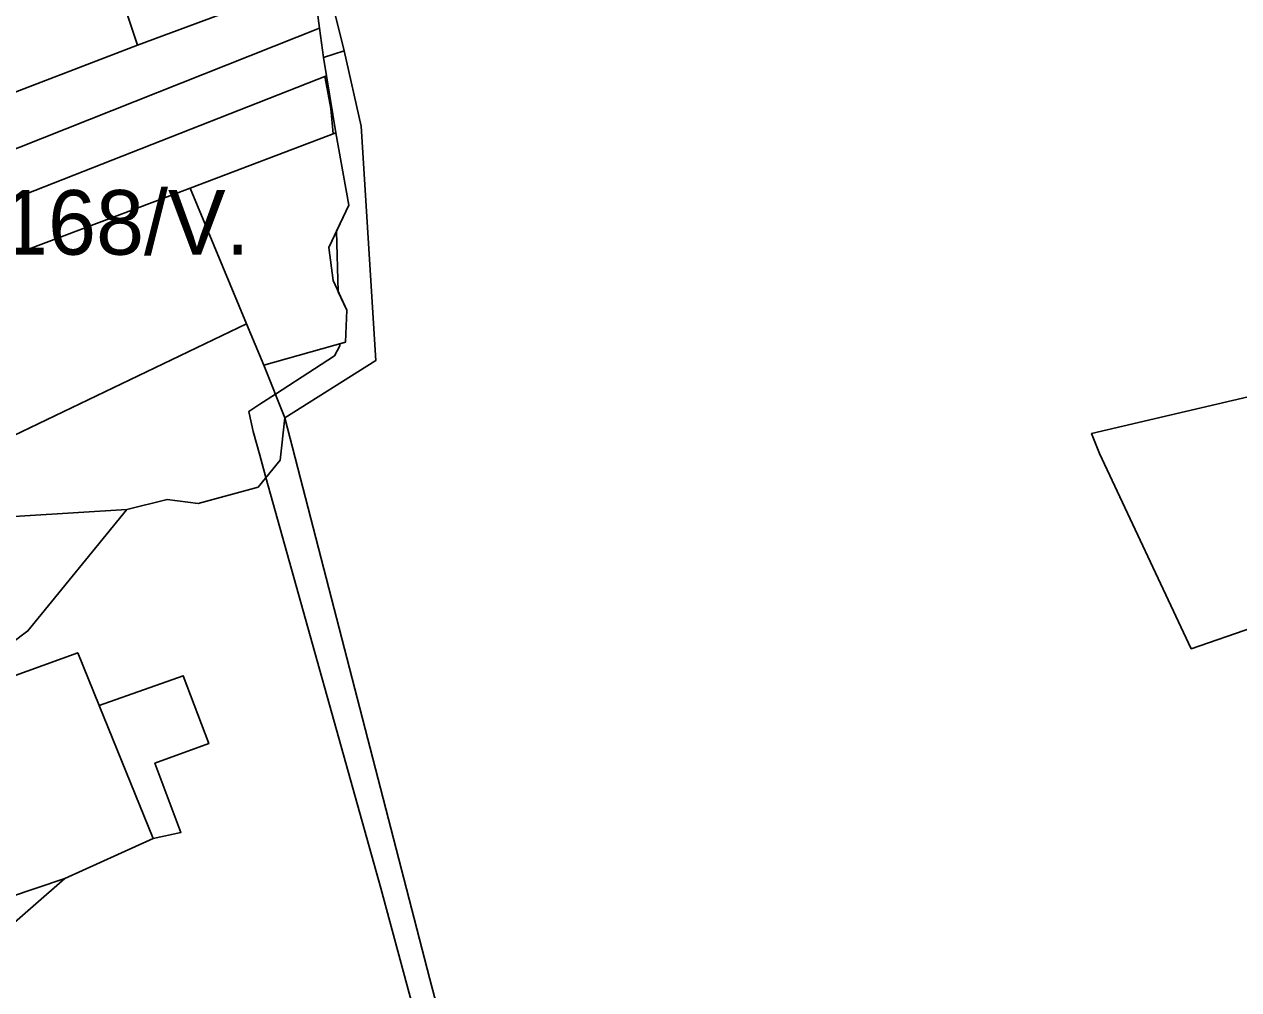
# Model space of a CAD drawing. Extents: x -477304 to -465429, y -1159113 to -1149210.
# Drawn here: x -469477.5 to -469195.4, y -1153714.1 to -1153489.9 of the extents above; entities that cross this region are included whole.
import ezdxf

# ---------------------------------------------------------------- set-up
doc = ezdxf.new("R2010")
doc.units = 0
for name, color, linetype in [('BPEJ_s', 7, 'Continuous'), ('ostatni_s', 7, 'Continuous'), ('PUPFL_s', 7, 'Continuous'), ('trav_porost_s', 7, 'Continuous')]:
    doc.layers.add(name, color=color, linetype=linetype)

msp = doc.modelspace()

# ---------------------------------------------------------------- linework, layer by layer
at = {"layer": 'BPEJ_s'}
for points in [[(-469406.72, -1153481.94), (-469403.25, -1153495.99), (-469408.03, -1153497.57), (-469407.32, -1153501.84), (-469407.75, -1153502.01), (-469406.37, -1153509.38), (-469405.83, -1153515.29), (-469405.14, -1153515.03), (-469402.14, -1153531.86), (-469404.99, -1153537.91), (-469404.6, -1153551.98), (-469402.62, -1153556.22), (-469402.93, -1153563.69), (-469404.26, -1153564.07), (-469404.25, -1153564.53), (-469405.52, -1153566.86), (-469419.22, -1153575.77), (-469422.8, -1153578.11), (-469425.37, -1153579.78), (-469425.28, -1153580.2), (-469424.4, -1153584.47), (-469422.86, -1153589.96), (-469421.41, -1153595.12), (-469394.7, -1153690.51), (-469348.63, -1153861.24)], [(-469406.72, -1153481.94), (-469403.25, -1153495.99), (-469408.03, -1153497.57), (-469407.32, -1153501.84), (-469407.75, -1153502.01), (-469406.37, -1153509.38), (-469405.83, -1153515.29), (-469405.14, -1153515.03), (-469402.14, -1153531.86), (-469404.99, -1153537.91), (-469404.6, -1153551.98), (-469402.62, -1153556.22), (-469402.93, -1153563.69), (-469404.26, -1153564.07), (-469404.25, -1153564.53), (-469405.52, -1153566.86), (-469419.22, -1153575.77), (-469422.8, -1153578.11), (-469425.37, -1153579.78), (-469425.28, -1153580.2), (-469424.4, -1153584.47), (-469422.86, -1153589.96), (-469421.41, -1153595.12), (-469394.7, -1153690.51), (-469348.63, -1153861.24)], [(-469192.18, -1153629.94), (-469206.48, -1153634.9), (-469227.78, -1153589.56), (-469229.62, -1153584.93), (-469193.21, -1153576.41)], [(-469192.18, -1153629.94), (-469206.48, -1153634.9), (-469227.78, -1153589.56), (-469229.62, -1153584.93), (-469193.21, -1153576.41)]]:
    msp.add_lwpolyline(points, dxfattribs=at)
at = {"layer": 'ostatni_s'}
msp.add_lwpolyline([(-469521.89, -1153653.78), (-469529.47, -1153655.45), (-469545.68, -1153626.69), (-469521.61, -1153617.09), (-469489.95, -1153604.76), (-469453.72, -1153602.53), (-469476.68, -1153630.73), (-469500.51, -1153648.62), (-469513.14, -1153653.69)], close=True, dxfattribs=at)
at = {"layer": 'PUPFL_s'}
for points in [[(-469525.48, -1153523.21), (-469451.22, -1153494.72), (-469410.45, -1153479.52), (-469408.95, -1153490.74), (-469521.53, -1153535.42)], [(-469395.89, -1153567.95), (-469417.02, -1153581.25), (-469421.91, -1153569.05), (-469402.93, -1153563.69), (-469402.62, -1153556.22), (-469405.83, -1153549.33), (-469406.77, -1153541.7), (-469402.14, -1153531.86), (-469405.14, -1153515.03), (-469407.32, -1153501.84), (-469408.03, -1153497.57), (-469403.25, -1153495.99), (-469399.31, -1153513.5)], [(-469405.14, -1153515.03), (-469439, -1153527.91), (-469514.78, -1153556.5), (-469514.98, -1153555.82), (-469518.3, -1153545.4), (-469407.32, -1153501.84)], [(-469423.24, -1153597.36), (-469437.15, -1153601.19), (-469444.36, -1153600.22), (-469453.72, -1153602.53), (-469489.95, -1153604.76), (-469521.61, -1153617.09), (-469539.87, -1153568.26), (-469514.12, -1153558.79), (-469501.5, -1153595.68), (-469425.91, -1153559.42), (-469421.91, -1153569.05), (-469417.02, -1153581.25), (-469418.13, -1153591.11)], [(-469434.71, -1153656.9), (-469447.21, -1153661.46), (-469441.16, -1153677.54), (-469447.59, -1153678.95), (-469460.17, -1153648.08), (-469440.65, -1153641.18)]]:
    msp.add_lwpolyline(points, close=True, dxfattribs=at)
for points in [[(-469187.84, -1153945.07), (-469199.46, -1153945.02), (-469206.23, -1153939.21), (-469217.01, -1153936.4), (-469240.56, -1153937.72), (-469248.95, -1153933.76), (-469258.88, -1153918.51), (-469269.22, -1153909.8), (-469286.98, -1153907.9), (-469338.18, -1153868.28), (-469361.62, -1153793.58), (-469383.32, -1153711.66), (-469417.02, -1153581.25), (-469395.89, -1153567.95), (-469399.31, -1153513.5), (-469403.25, -1153495.99), (-469406.72, -1153481.94)], [(-469491.49, -1153708.59), (-469468.1, -1153688.24), (-469447.59, -1153678.95), (-469441.16, -1153677.54), (-469447.21, -1153661.46), (-469434.71, -1153656.9), (-469440.65, -1153641.18), (-469460.17, -1153648.08), (-469465.12, -1153635.83), (-469500.51, -1153648.62), (-469476.68, -1153630.73), (-469453.72, -1153602.53), (-469444.36, -1153600.22), (-469437.15, -1153601.19), (-469423.24, -1153597.36), (-469418.13, -1153591.11), (-469417.02, -1153581.25), (-469383.32, -1153711.66), (-469361.62, -1153793.58)]]:
    msp.add_lwpolyline(points, dxfattribs=at)
at = {"layer": 'trav_porost_s'}
for points in [[(-469451.22, -1153494.72), (-469459.57, -1153469.59), (-469460.94, -1153464.1), (-469425.13, -1153451.44), (-469407.77, -1153445.3), (-469382.28, -1153436.29), (-469378.06, -1153446.12), (-469410.77, -1153454.48), (-469410.87, -1153464.16), (-469410.45, -1153479.52)], [(-469410.87, -1153464.16), (-469407.09, -1153464.37), (-469406.72, -1153481.94), (-469403.25, -1153495.99), (-469408.03, -1153497.57), (-469408.95, -1153490.74), (-469410.45, -1153479.52)], [(-469547.37, -1153503.54), (-469548.83, -1153493.57), (-469519.69, -1153487.71), (-469520.71, -1153485.35), (-469459.57, -1153469.59), (-469451.22, -1153494.72), (-469525.48, -1153523.21), (-469528.87, -1153513.05)], [(-469521.53, -1153535.42), (-469408.95, -1153490.74), (-469408.03, -1153497.57), (-469407.32, -1153501.84), (-469518.3, -1153545.4)], [(-469421.91, -1153569.05), (-469425.91, -1153559.42), (-469439, -1153527.91), (-469405.14, -1153515.03), (-469402.14, -1153531.86), (-469406.77, -1153541.7), (-469405.83, -1153549.33), (-469402.62, -1153556.22), (-469402.93, -1153563.69)], [(-469501.5, -1153595.68), (-469514.12, -1153558.79), (-469514.78, -1153556.5), (-469439, -1153527.91), (-469425.91, -1153559.42)], [(-469509, -1153709.61), (-469521.38, -1153697.78), (-469516.85, -1153693.17), (-469526.72, -1153682.17), (-469532.85, -1153687.29), (-469553.54, -1153667.48), (-469545.83, -1153659.27), (-469529.47, -1153655.45), (-469521.89, -1153653.78), (-469513.14, -1153653.69), (-469500.51, -1153648.62), (-469465.12, -1153635.83), (-469460.17, -1153648.08), (-469447.59, -1153678.95), (-469468.1, -1153688.24), (-469487.68, -1153694.87), (-469505.04, -1153704.68), (-469504.79, -1153708.67)], [(-469455.69, -1153717.88), (-469445.55, -1153728.75), (-469449.56, -1153732.16), (-469463.12, -1153743.52), (-469474.4, -1153732.47), (-469487.83, -1153719.06), (-469494.77, -1153724.21), (-469504.73, -1153713.89), (-469507.27, -1153711.26), (-469509, -1153709.61), (-469504.79, -1153708.67), (-469505.04, -1153704.68), (-469487.68, -1153694.87), (-469468.1, -1153688.24), (-469491.49, -1153708.59), (-469485.78, -1153716.29), (-469469.67, -1153730.46)]]:
    msp.add_lwpolyline(points, close=True, dxfattribs=at)

# ---------------------------------------------------------------- texts
at = {"layer": 'BPEJ_s'}
msp.add_text('84168/V.', height=15, dxfattribs=at).set_placement((-469505.5, -1153543.36))

doc.saveas('drawing.dxf')
